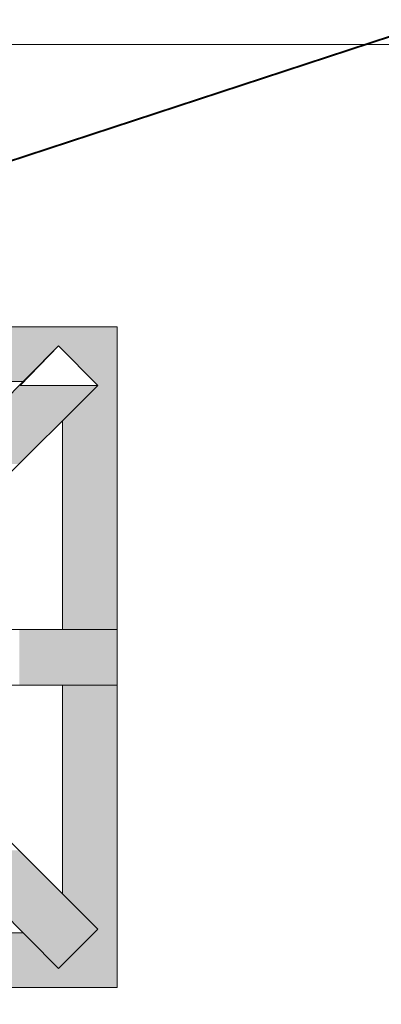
# Model space of a CAD drawing. Extents: x 3940905 to 4145695, y 925352 to 1109797.
# Tile 1037 of 1056: x 4067393 to 4067584, y 1099593 to 1100115. Entities that reach past the tile are written whole.
import ezdxf

# ---------------------------------------------------------------- set-up
doc = ezdxf.new("R2010")
doc.units = 0
doc.header["$LTSCALE"] = 750
doc.header["$MEASUREMENT"] = 0
doc.linetypes.add('DASHED', pattern=[0.75, 0.5, -0.25])
doc.layers.add('CKD Equipments', color=252, linetype='CONTINUOUS', lineweight=0)
doc.layers.add('CKD-Hood', color=1, linetype='CONTINUOUS')

msp = doc.modelspace()

# ---------------------------------------------------------------- hatches: boundary and pattern name
at = {"layer": 'CKD Equipments', "true_color": 0xffffff}
h = msp.add_hatch(color=7, dxfattribs=at)
h.paths.add_polyline_path([(4067284.09, 1099942.02), (4067444.36, 1099952.2), (4067284.09, 1099952.2)])
h.paths.add_polyline_path([(4067444.36, 1099942.02), (4067284.09, 1099942.02), (4067444.36, 1099952.2)])
h = msp.add_hatch(color=7, dxfattribs=at)
h.paths.add_polyline_path([(4067284.09, 1099923.19), (4067413.32, 1099942.02), (4067284.09, 1099942.02)])
h.paths.add_polyline_path([(4067394.5, 1099923.19), (4067284.09, 1099923.19), (4067413.32, 1099942.02)])
h = msp.add_hatch(color=7, dxfattribs=at)
h.paths.add_polyline_path([(4067434.18, 1099921.16), (4067444.36, 1099942.02), (4067413.32, 1099942.02)])
h.paths.add_polyline_path([(4067444.36, 1099921.16), (4067434.18, 1099921.16), (4067444.36, 1099942.02)])
at = {"layer": 'CKD Equipments', "true_color": 0x808080}
h = msp.add_hatch(color=8, dxfattribs=at)
h.paths.add_polyline_path([(4067351.25, 1099879.44), (4067434.18, 1099921.16), (4067392.97, 1099921.16)])
h.paths.add_polyline_path([(4067392.46, 1099879.44), (4067351.25, 1099879.44), (4067434.18, 1099921.16)])
at = {"layer": 'CKD Equipments', "true_color": 0xffffff}
h = msp.add_hatch(color=7, dxfattribs=at)
h.paths.add_polyline_path([(4067415.36, 1099902.33), (4067444.36, 1099921.16), (4067434.18, 1099921.16)])
h.paths.add_polyline_path([(4067444.36, 1099902.33), (4067415.36, 1099902.33), (4067444.36, 1099921.16)])
h = msp.add_hatch(color=7, dxfattribs=at)
h.paths.add_polyline_path([(4067415.36, 1099791.92), (4067444.36, 1099902.33), (4067415.36, 1099902.33)])
h.paths.add_polyline_path([(4067444.36, 1099791.92), (4067415.36, 1099791.92), (4067444.36, 1099902.33)])
at = {"layer": 'CKD Equipments', "true_color": 0x808080}
h = msp.add_hatch(color=8, dxfattribs=at)
h.paths.add_polyline_path([(4067392.46, 1099762.41), (4067444.36, 1099791.92), (4067392.46, 1099791.92)])
h.paths.add_polyline_path([(4067444.36, 1099762.41), (4067392.46, 1099762.41), (4067444.36, 1099791.92)])
at = {"layer": 'CKD Equipments', "true_color": 0xffffff}
h = msp.add_hatch(color=7, dxfattribs=at)
h.paths.add_polyline_path([(4067415.36, 1099652), (4067444.36, 1099762.41), (4067415.36, 1099762.41)])
h.paths.add_polyline_path([(4067444.36, 1099652), (4067415.36, 1099652), (4067444.36, 1099762.41)])
at = {"layer": 'CKD Equipments', "true_color": 0x808080}
h = msp.add_hatch(color=8, dxfattribs=at)
h.paths.add_polyline_path([(4067392.97, 1099633.17), (4067392.46, 1099674.89), (4067351.25, 1099674.89)])
h.paths.add_polyline_path([(4067434.18, 1099633.17), (4067392.97, 1099633.17), (4067392.46, 1099674.89)])
at = {"layer": 'CKD Equipments', "true_color": 0xffffff}
h = msp.add_hatch(color=7, dxfattribs=at)
h.paths.add_polyline_path([(4067434.18, 1099633.17), (4067444.36, 1099652), (4067415.36, 1099652)])
h.paths.add_polyline_path([(4067444.36, 1099633.17), (4067434.18, 1099633.17), (4067444.36, 1099652)])
h = msp.add_hatch(color=7, dxfattribs=at)
h.paths.add_polyline_path([(4067284.09, 1099612.31), (4067394.5, 1099631.14), (4067284.09, 1099631.14)])
h.paths.add_polyline_path([(4067413.32, 1099612.31), (4067284.09, 1099612.31), (4067394.5, 1099631.14)])
at = {"layer": 'CKD Equipments', "true_color": 0x808080}
h = msp.add_hatch(color=8, dxfattribs=at)
h.paths.add_polyline_path([(4067413.32, 1099612.31), (4067434.18, 1099633.17), (4067392.97, 1099633.17)])
h.paths.add_polyline_path([(4067434.18, 1099633.17), (4067413.32, 1099612.31)], flags=16)
at = {"layer": 'CKD Equipments', "true_color": 0xffffff}
h = msp.add_hatch(color=7, dxfattribs=at)
h.paths.add_polyline_path([(4067413.32, 1099612.31), (4067444.36, 1099631.14), (4067432.66, 1099631.14)])
h.paths.add_polyline_path([(4067444.36, 1099612.31), (4067413.32, 1099612.31), (4067444.36, 1099631.14)])
h = msp.add_hatch(color=7, dxfattribs=at)
h.paths.add_polyline_path([(4067432.66, 1099631.14), (4067444.36, 1099633.17), (4067434.18, 1099633.17)])
h.paths.add_polyline_path([(4067444.36, 1099631.14), (4067432.66, 1099631.14), (4067444.36, 1099633.17)])
h = msp.add_hatch(color=7, dxfattribs=at)
h.paths.add_polyline_path([(4067284.09, 1099602.13), (4067444.36, 1099612.31), (4067284.09, 1099612.31)])
h.paths.add_polyline_path([(4067444.36, 1099602.13), (4067284.09, 1099602.13), (4067444.36, 1099612.31)])

# ---------------------------------------------------------------- linework, layer by layer
at = {"layer": 'CKD Equipments', "color": 252, "true_color": 0x989898}
msp.add_line((4068033.53, 1100101.79), (4066483.68, 1100101.79), dxfattribs=at)
at = {"layer": 'CKD Equipments', "color": 8, "true_color": 0x808080}
for p, q in [((4067094.3, 1099952.2), (4067444.36, 1099952.2)), ((4067444.36, 1099952.2), (4067444.36, 1099602.13)), ((4067320.21, 1099848.4), (4067413.32, 1099942.02)), ((4067413.32, 1099942.02), (4067392.97, 1099921.16)), ((4067392.97, 1099921.16), (4067413.32, 1099942.02)), ((4067413.32, 1099942.02), (4067392.97, 1099921.16)), ((4067434.18, 1099921.16), (4067413.32, 1099942.02)), ((4067413.32, 1099942.02), (4067413.32, 1099942.02)), ((4067434.18, 1099921.16), (4067413.32, 1099942.02)), ((4067413.32, 1099942.02), (4067413.32, 1099942.02)), ((4067284.09, 1099923.19), (4067394.5, 1099923.19)), ((4067340.56, 1099828.05), (4067434.18, 1099921.16)), ((4067392.97, 1099921.16), (4067434.18, 1099921.16)), ((4067415.36, 1099902.33), (4067415.36, 1099791.92)), ((4067444.36, 1099791.92), (4067340.56, 1099791.92)), ((4067444.36, 1099762.41), (4067444.36, 1099791.92)), ((4067340.56, 1099762.41), (4067444.36, 1099762.41)), ((4067415.36, 1099762.41), (4067415.36, 1099652)), ((4067340.56, 1099726.28), (4067434.18, 1099633.17)), ((4067320.21, 1099705.93), (4067413.32, 1099612.31)), ((4067394.5, 1099631.14), (4067284.09, 1099631.14)), ((4067284.09, 1099631.14), (4067394.5, 1099631.14)), ((4067434.18, 1099633.17), (4067413.32, 1099612.31)), ((4067444.36, 1099602.13), (4067094.3, 1099602.13))]:
    msp.add_line(p, q, dxfattribs=at)
at = {"layer": 'CKD-Hood', "linetype": 'DASHED', "const_width": 1}
msp.add_lwpolyline([(4064999.44, 1100306.29), (4068199.44, 1100306.29), (4068199.44, 1099256.29), (4064999.44, 1099256.29), (4064999.44, 1100306.29), (4068199.44, 1099256.29), (4064999.44, 1099256.29), (4068199.44, 1100306.29)], dxfattribs=at)

doc.saveas('drawing.dxf')
